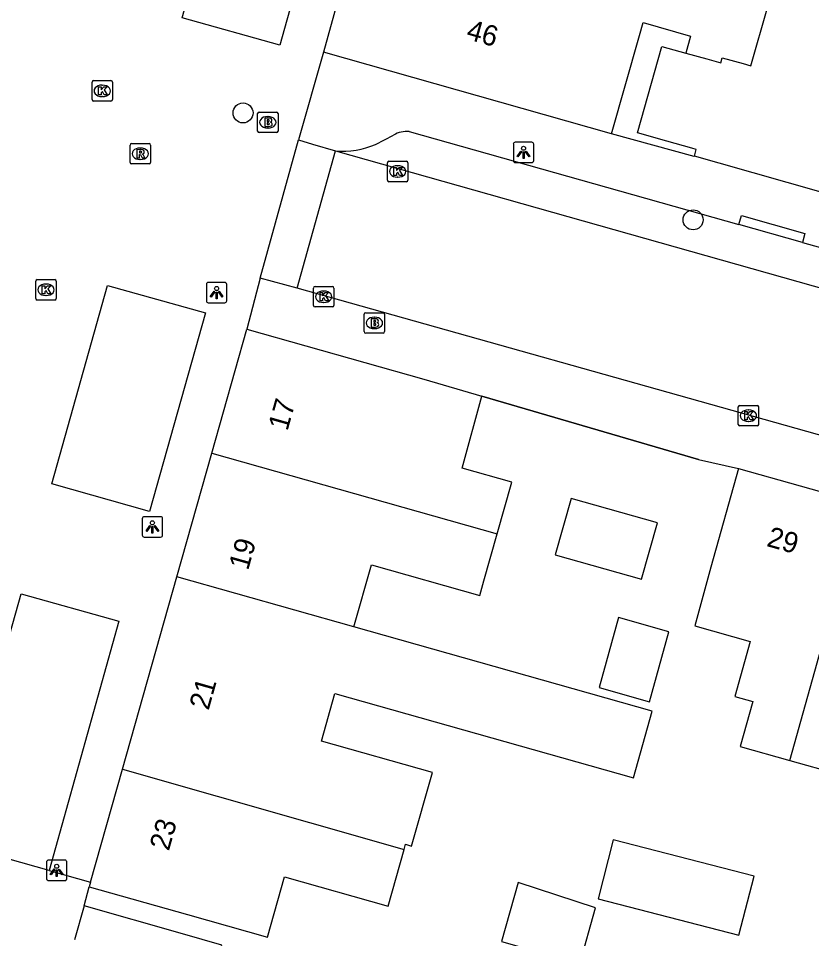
# Model space of a CAD drawing. Extents: x 158087 to 159494, y 382905 to 383981.
# Drawn here: x 158698.4 to 158737.21, y 383214.47 to 383259.48 of the extents above; entities that cross this region are included whole.
import ezdxf

# ---------------------------------------------------------------- set-up
doc = ezdxf.new("R2010")
doc.units = 0
for name, color, linetype in [('IMGEO_Boom', 7, 'Continuous'), ('IMGEO_Brandkraan', 7, 'Continuous'), ('IMGEO_Kolk', 7, 'Continuous'), ('IMGEO_Lichtpunt', 7, 'Continuous'), ('IMGEO_Muur', 7, 'Continuous'), ('IMGEO_Pand', 7, 'Continuous'), ('IMGEO_Pand_nummerreeks', 7, 'Continuous'), ('IMGEO_Rijbaan_lokaal_open', 7, 'Continuous'), ('IMGEO_Rioolput', 7, 'Continuous'), ('IMGEO_Voetpad_open', 7, 'Continuous')]:
    doc.layers.add(name, color=color, linetype=linetype)

msp = doc.modelspace()

# ---------------------------------------------------------------- linework, layer by layer
at = {"layer": 'IMGEO_Boom'}
for centre in [(158709.392, 383254.856), (158731.412, 383249.626)]:
    msp.add_circle(centre, 0.489, dxfattribs=at)
at = {"layer": 'IMGEO_Brandkraan'}
for p, q in [((158710.106, 383253.972), (158710.106, 383254.824)), ((158710.181, 383254.898), (158711.033, 383254.898)), ((158711.107, 383254.824), (158711.107, 383253.972)), ((158710.594, 383254.678), (158710.619, 383254.678)), ((158711.033, 383253.898), (158710.181, 383253.898)), ((158710.617, 383254.118), (158710.592, 383254.118)), ((158715.32, 383244.16), (158715.32, 383245.012)), ((158715.395, 383245.086), (158716.247, 383245.086)), ((158715.808, 383244.866), (158715.833, 383244.866)), ((158716.321, 383245.012), (158716.321, 383244.16)), ((158716.247, 383244.086), (158715.395, 383244.086)), ((158715.831, 383244.306), (158715.806, 383244.306))]:
    msp.add_line(p, q, dxfattribs=at)
for points in [[(158710.106, 383253.972), (158710.106, 383254.824)], [(158710.181, 383254.898), (158711.033, 383254.898)], [(158711.107, 383254.824), (158711.107, 383253.972)], [(158710.454, 383254.598), (158710.454, 383254.198), (158710.667, 383254.198)], [(158710.685, 383254.598), (158710.454, 383254.598)], [(158710.633, 383254.517), (158710.579, 383254.517), (158710.579, 383254.441)], [(158710.579, 383254.441), (158710.632, 383254.441)], [(158710.641, 383254.365), (158710.579, 383254.365), (158710.579, 383254.284)], [(158710.579, 383254.284), (158710.641, 383254.284)], [(158711.033, 383253.898), (158710.181, 383253.898)], [(158715.32, 383244.16), (158715.32, 383245.012)], [(158715.395, 383245.086), (158716.247, 383245.086)], [(158716.321, 383245.012), (158716.321, 383244.16)], [(158715.668, 383244.786), (158715.668, 383244.386), (158715.881, 383244.386)], [(158715.899, 383244.786), (158715.668, 383244.786)], [(158715.847, 383244.705), (158715.793, 383244.705), (158715.793, 383244.629)], [(158715.793, 383244.629), (158715.846, 383244.629)], [(158715.855, 383244.553), (158715.793, 383244.553), (158715.793, 383244.472)], [(158715.793, 383244.472), (158715.855, 383244.472)], [(158716.247, 383244.086), (158715.395, 383244.086)]]:
    msp.add_lwpolyline(points, dxfattribs=at)
for centre, radius, start, end in [((158710.183, 383254.822), 0.0765, 91.552, 178.448), ((158710.183, 383254.822), 0.0765, 91.552, 178.448), ((158711.031, 383254.822), 0.0765, 1.552, 88.448), ((158711.031, 383254.822), 0.0765, 1.552, 88.448), ((158710.634, 383254.479), 0.0379, 267.8285, 90.9355), ((158710.642, 383254.324), 0.0404, 269.8759, 90.5077), ((158710.689, 383254.453), 0.145, 59.4692, 91.5367), ((158710.714, 383254.5), 0.0922, 285.5137, 58.1501), ((158710.719, 383254.308), 0.105, 301.3115, 78.989), ((158710.183, 383253.974), 0.0765, 181.552, 268.448), ((158710.183, 383253.974), 0.0765, 181.552, 268.448), ((158710.673, 383254.449), 0.251, 268.6676, 293.5347), ((158711.031, 383253.974), 0.0765, 271.552, 358.448), ((158711.031, 383253.974), 0.0765, 271.552, 358.448), ((158715.397, 383245.01), 0.0765, 91.552, 178.448), ((158715.397, 383245.01), 0.0765, 91.552, 178.448), ((158716.245, 383245.01), 0.0765, 1.552, 88.448), ((158716.245, 383245.01), 0.0765, 1.552, 88.448), ((158715.848, 383244.667), 0.0379, 267.8285, 90.9355), ((158715.856, 383244.512), 0.0404, 269.8759, 90.5077), ((158715.887, 383244.637), 0.251, 268.6676, 293.5347), ((158715.903, 383244.641), 0.145, 59.4692, 91.5367), ((158715.928, 383244.688), 0.0922, 285.5137, 58.1501), ((158715.933, 383244.496), 0.105, 301.3115, 78.989), ((158715.397, 383244.162), 0.0765, 181.552, 268.448), ((158715.397, 383244.162), 0.0765, 181.552, 268.448), ((158716.245, 383244.162), 0.0765, 271.552, 358.448), ((158716.245, 383244.162), 0.0765, 271.552, 358.448)]:
    msp.add_arc(centre, radius, start, end, dxfattribs=at)
for centre, major_axis, ratio, start_param, end_param in [((158710.593, 383254.398), (-0.387, 0.002), 0.722429, 4.712389, 7.853982), ((158710.618, 383254.398), (-0.39, 0.002), 0.717154, 1.570796, 4.712389), ((158715.807, 383244.586), (-0.387, 0.002), 0.722429, 4.712389, 7.853982), ((158715.832, 383244.586), (-0.39, 0.002), 0.717154, 1.570796, 4.712389)]:
    msp.add_ellipse(centre, major_axis=major_axis, ratio=ratio, start_param=start_param, end_param=end_param, dxfattribs=at)
at = {"layer": 'IMGEO_Kolk'}
for p, q in [((158702.004, 383255.51), (158702.004, 383256.362)), ((158702.079, 383256.436), (158702.931, 383256.436)), ((158702.492, 383256.216), (158702.517, 383256.216)), ((158703.005, 383256.362), (158703.005, 383255.51)), ((158702.515, 383255.656), (158702.49, 383255.656)), ((158702.931, 383255.436), (158702.079, 383255.436)), ((158716.531, 383252.494), (158717.383, 383252.494)), ((158716.456, 383251.568), (158716.456, 383252.42)), ((158716.944, 383252.274), (158716.969, 383252.274)), ((158717.457, 383252.42), (158717.457, 383251.568)), ((158716.967, 383251.714), (158716.942, 383251.714)), ((158717.383, 383251.494), (158716.531, 383251.494)), ((158699.253, 383245.78), (158699.253, 383246.632)), ((158699.328, 383246.706), (158700.18, 383246.706)), ((158700.254, 383246.632), (158700.254, 383245.78)), ((158699.741, 383246.486), (158699.766, 383246.486)), ((158712.84, 383245.44), (158712.84, 383246.292)), ((158712.915, 383246.366), (158713.767, 383246.366)), ((158713.841, 383246.292), (158713.841, 383245.44)), ((158699.764, 383245.926), (158699.739, 383245.926)), ((158713.328, 383246.146), (158713.353, 383246.146)), ((158700.18, 383245.706), (158699.328, 383245.706)), ((158713.767, 383245.366), (158712.915, 383245.366)), ((158713.351, 383245.586), (158713.326, 383245.586)), ((158733.619, 383239.622), (158733.619, 383240.474)), ((158733.694, 383240.548), (158734.546, 383240.548)), ((158734.107, 383240.328), (158734.132, 383240.328)), ((158734.62, 383240.474), (158734.62, 383239.622)), ((158734.546, 383239.548), (158733.694, 383239.548)), ((158734.13, 383239.768), (158734.105, 383239.768))]:
    msp.add_line(p, q, dxfattribs=at)
for points in [[(158702.004, 383255.51), (158702.004, 383256.362)], [(158702.079, 383256.436), (158702.931, 383256.436)], [(158702.325, 383256.136), (158702.448, 383256.136), (158702.448, 383255.985), (158702.578, 383256.136), (158702.742, 383256.136), (158702.596, 383255.985), (158702.749, 383255.736), (158702.597, 383255.736), (158702.512, 383255.9), (158702.448, 383255.833), (158702.448, 383255.736), (158702.325, 383255.736), (158702.325, 383256.136)], [(158703.005, 383256.362), (158703.005, 383255.51)], [(158702.931, 383255.436), (158702.079, 383255.436)], [(158716.531, 383252.494), (158717.383, 383252.494)], [(158716.456, 383251.568), (158716.456, 383252.42)], [(158716.777, 383252.194), (158716.9, 383252.194), (158716.9, 383252.043), (158717.03, 383252.194), (158717.194, 383252.194), (158717.048, 383252.043), (158717.201, 383251.794), (158717.049, 383251.794), (158716.964, 383251.958), (158716.9, 383251.891), (158716.9, 383251.794), (158716.777, 383251.794), (158716.777, 383252.194)], [(158717.457, 383252.42), (158717.457, 383251.568)], [(158717.383, 383251.494), (158716.531, 383251.494)], [(158699.253, 383245.78), (158699.253, 383246.632)], [(158699.328, 383246.706), (158700.18, 383246.706)], [(158700.254, 383246.632), (158700.254, 383245.78)], [(158699.574, 383246.406), (158699.697, 383246.406), (158699.697, 383246.255), (158699.827, 383246.406), (158699.991, 383246.406), (158699.845, 383246.255), (158699.998, 383246.006), (158699.846, 383246.006), (158699.761, 383246.17), (158699.697, 383246.103), (158699.697, 383246.006), (158699.574, 383246.006), (158699.574, 383246.406)], [(158712.84, 383245.44), (158712.84, 383246.292)], [(158712.915, 383246.366), (158713.767, 383246.366)], [(158713.841, 383246.292), (158713.841, 383245.44)], [(158713.161, 383246.066), (158713.284, 383246.066), (158713.284, 383245.915), (158713.414, 383246.066), (158713.578, 383246.066), (158713.432, 383245.915), (158713.585, 383245.666), (158713.433, 383245.666), (158713.348, 383245.83), (158713.284, 383245.763), (158713.284, 383245.666), (158713.161, 383245.666), (158713.161, 383246.066)], [(158700.18, 383245.706), (158699.328, 383245.706)], [(158713.767, 383245.366), (158712.915, 383245.366)], [(158733.619, 383239.622), (158733.619, 383240.474)], [(158733.694, 383240.548), (158734.546, 383240.548)], [(158734.62, 383240.474), (158734.62, 383239.622)], [(158733.94, 383240.248), (158734.063, 383240.248), (158734.063, 383240.097), (158734.193, 383240.248), (158734.357, 383240.248), (158734.211, 383240.097), (158734.364, 383239.848), (158734.212, 383239.848), (158734.127, 383240.012), (158734.063, 383239.945), (158734.063, 383239.848), (158733.94, 383239.848), (158733.94, 383240.248)], [(158734.546, 383239.548), (158733.694, 383239.548)]]:
    msp.add_lwpolyline(points, dxfattribs=at)
for centre, start, end in [((158702.081, 383256.36), 91.552, 178.448), ((158702.081, 383256.36), 91.552, 178.448), ((158702.929, 383256.36), 1.552, 88.448), ((158702.929, 383256.36), 1.552, 88.448), ((158702.081, 383255.512), 181.552, 268.448), ((158702.081, 383255.512), 181.552, 268.448), ((158702.929, 383255.512), 271.552, 358.448), ((158702.929, 383255.512), 271.552, 358.448), ((158716.533, 383252.418), 91.552, 178.448), ((158716.533, 383252.418), 91.552, 178.448), ((158717.381, 383252.418), 1.552, 88.448), ((158717.381, 383252.418), 1.552, 88.448), ((158716.533, 383251.57), 181.552, 268.448), ((158716.533, 383251.57), 181.552, 268.448), ((158717.381, 383251.57), 271.552, 358.448), ((158717.381, 383251.57), 271.552, 358.448), ((158699.33, 383246.63), 91.552, 178.448), ((158699.33, 383246.63), 91.552, 178.448), ((158700.178, 383246.63), 1.552, 88.448), ((158700.178, 383246.63), 1.552, 88.448), ((158712.917, 383246.29), 91.552, 178.448), ((158712.917, 383246.29), 91.552, 178.448), ((158713.765, 383246.29), 1.552, 88.448), ((158713.765, 383246.29), 1.552, 88.448), ((158699.33, 383245.782), 181.552, 268.448), ((158699.33, 383245.782), 181.552, 268.448), ((158700.178, 383245.782), 271.552, 358.448), ((158700.178, 383245.782), 271.552, 358.448), ((158712.917, 383245.442), 181.552, 268.448), ((158712.917, 383245.442), 181.552, 268.448), ((158713.765, 383245.442), 271.552, 358.448), ((158713.765, 383245.442), 271.552, 358.448), ((158733.696, 383240.472), 91.552, 178.448), ((158733.696, 383240.472), 91.552, 178.448), ((158734.544, 383240.472), 1.552, 88.448), ((158734.544, 383240.472), 1.552, 88.448), ((158733.696, 383239.624), 181.552, 268.448), ((158733.696, 383239.624), 181.552, 268.448), ((158734.544, 383239.624), 271.552, 358.448), ((158734.544, 383239.624), 271.552, 358.448)]:
    msp.add_arc(centre, 0.0765, start, end, dxfattribs=at)
for centre, major_axis, ratio, start_param, end_param in [((158702.491, 383255.936), (-0.387, 0.002), 0.722429, 4.712389, 7.853982), ((158702.516, 383255.936), (-0.39, 0.002), 0.717154, 1.570796, 4.712389), ((158716.943, 383251.994), (-0.387, 0.002), 0.722429, 4.712389, 7.853982), ((158716.968, 383251.994), (-0.39, 0.002), 0.717154, 1.570796, 4.712389), ((158699.74, 383246.206), (-0.387, 0.002), 0.722429, 4.712389, 7.853982), ((158699.765, 383246.206), (-0.39, 0.002), 0.717154, 1.570796, 4.712389), ((158713.327, 383245.866), (-0.387, 0.002), 0.722429, 4.712389, 7.853982), ((158713.352, 383245.866), (-0.39, 0.002), 0.717154, 1.570796, 4.712389), ((158734.106, 383240.048), (-0.387, 0.002), 0.722429, 4.712389, 7.853982), ((158734.131, 383240.048), (-0.39, 0.002), 0.717154, 1.570796, 4.712389)]:
    msp.add_ellipse(centre, major_axis=major_axis, ratio=ratio, start_param=start_param, end_param=end_param, dxfattribs=at)
at = {"layer": 'IMGEO_Lichtpunt'}
for p, q in [((158723.52, 383253.425), (158722.712, 383253.425)), ((158723.52, 383253.425), (158722.712, 383253.425)), ((158722.618, 383253.33), (158722.618, 383252.523)), ((158722.618, 383253.33), (158722.618, 383252.523)), ((158723.614, 383252.523), (158723.614, 383253.33)), ((158723.614, 383252.523), (158723.614, 383253.33)), ((158722.712, 383252.429), (158723.52, 383252.429)), ((158722.712, 383252.429), (158723.52, 383252.429)), ((158707.601, 383246.471), (158707.601, 383245.664)), ((158707.601, 383246.471), (158707.601, 383245.664)), ((158708.503, 383246.566), (158707.695, 383246.566)), ((158708.503, 383246.566), (158707.695, 383246.566)), ((158708.597, 383245.664), (158708.597, 383246.471)), ((158708.597, 383245.664), (158708.597, 383246.471)), ((158707.695, 383245.57), (158708.503, 383245.57)), ((158707.695, 383245.57), (158708.503, 383245.57)), ((158704.461, 383235.011), (158704.461, 383234.204)), ((158704.461, 383235.011), (158704.461, 383234.204)), ((158705.363, 383235.106), (158704.555, 383235.106)), ((158705.363, 383235.106), (158704.555, 383235.106)), ((158705.457, 383234.204), (158705.457, 383235.011)), ((158705.457, 383234.204), (158705.457, 383235.011)), ((158704.555, 383234.11), (158705.363, 383234.11)), ((158704.555, 383234.11), (158705.363, 383234.11)), ((158700.68, 383218.31), (158699.872, 383218.31)), ((158700.68, 383218.31), (158699.872, 383218.31)), ((158699.778, 383218.215), (158699.778, 383217.408)), ((158699.778, 383218.215), (158699.778, 383217.408)), ((158700.774, 383217.408), (158700.774, 383218.215)), ((158700.774, 383217.408), (158700.774, 383218.215)), ((158699.872, 383217.314), (158700.68, 383217.314)), ((158699.872, 383217.314), (158700.68, 383217.314))]:
    msp.add_line(p, q, dxfattribs=at)
for points in [[(158722.992, 383252.994), (158723.031, 383252.966), (158722.843, 383252.704), (158722.805, 383252.731), (158722.992, 383252.994)], [(158723.094, 383252.946), (158723.141, 383252.946), (158723.141, 383252.624), (158723.094, 383252.624), (158723.094, 383252.946)], [(158723.204, 383252.966), (158723.242, 383252.993), (158723.429, 383252.731), (158723.39, 383252.703), (158723.204, 383252.966)], [(158707.975, 383246.135), (158708.014, 383246.107), (158707.826, 383245.845), (158707.788, 383245.872), (158707.975, 383246.135)], [(158708.077, 383246.087), (158708.124, 383246.087), (158708.124, 383245.765), (158708.077, 383245.765), (158708.077, 383246.087)], [(158708.187, 383246.107), (158708.225, 383246.134), (158708.412, 383245.872), (158708.373, 383245.844), (158708.187, 383246.107)], [(158704.835, 383234.675), (158704.874, 383234.647), (158704.686, 383234.385), (158704.648, 383234.412), (158704.835, 383234.675)], [(158704.937, 383234.627), (158704.984, 383234.627), (158704.984, 383234.305), (158704.937, 383234.305), (158704.937, 383234.627)], [(158705.047, 383234.647), (158705.085, 383234.674), (158705.272, 383234.412), (158705.233, 383234.384), (158705.047, 383234.647)], [(158700.152, 383217.879), (158700.191, 383217.851), (158700.003, 383217.589), (158699.965, 383217.616), (158700.152, 383217.879)], [(158700.254, 383217.831), (158700.301, 383217.831), (158700.301, 383217.509), (158700.254, 383217.509), (158700.254, 383217.831)], [(158700.364, 383217.851), (158700.402, 383217.878), (158700.589, 383217.616), (158700.55, 383217.588), (158700.364, 383217.851)]]:
    msp.add_lwpolyline(points, dxfattribs=at)
for centre in [(158723.117, 383253.128), (158708.1, 383246.269), (158704.96, 383234.809), (158700.277, 383218.013)]:
    msp.add_circle(centre, 0.0994, dxfattribs=at)
for centre, start, end in [((158722.712, 383253.33), 90, 180), ((158722.712, 383253.33), 90, 180), ((158723.52, 383253.33), 0, 90), ((158723.52, 383253.33), 0, 90), ((158722.712, 383252.523), 180, 270), ((158722.712, 383252.523), 180, 270), ((158723.52, 383252.523), 270, 0), ((158723.52, 383252.523), 270, 360), ((158707.695, 383246.471), 90, 180), ((158707.695, 383246.471), 90, 180), ((158708.503, 383246.471), 0, 90), ((158708.503, 383246.471), 0, 90), ((158707.695, 383245.664), 180, 270), ((158707.695, 383245.664), 180, 270), ((158708.503, 383245.664), 270, 0), ((158708.503, 383245.664), 270, 360), ((158704.555, 383235.011), 90, 180), ((158704.555, 383235.011), 90, 180), ((158705.363, 383235.011), 0, 90), ((158705.363, 383235.011), 0, 90), ((158704.555, 383234.204), 180, 270), ((158704.555, 383234.204), 180, 270), ((158705.363, 383234.204), 270, 0), ((158705.363, 383234.204), 270, 360), ((158699.872, 383218.215), 90, 180), ((158699.872, 383218.215), 90, 180), ((158700.68, 383218.215), 0, 90), ((158700.68, 383218.215), 0, 90), ((158699.872, 383217.408), 180, 270), ((158699.872, 383217.408), 180, 270), ((158700.68, 383217.408), 270, 0), ((158700.68, 383217.408), 270, 360)]:
    msp.add_arc(centre, 0.0946, start, end, dxfattribs=at)
at = {"layer": 'IMGEO_Muur'}
msp.add_lwpolyline([(158731.68, 383237.914), (158721.084, 383240.999)], dxfattribs=at)
at = {"layer": 'IMGEO_Pand'}
for points in [[(158715.488, 383265.62), (158713.33, 383257.83)], [(158731.056, 383257.778), (158732.08, 383257.499), (158732.767, 383257.312), (158732.836, 383257.558), (158733.859, 383257.268), (158734.241, 383257.16), (158735.066, 383260.069), (158735.12, 383260.259)], [(158727.422, 383253.835), (158728.786, 383258.646), (158728.963, 383259.271), (158731.292, 383258.611), (158731.056, 383257.778)], [(158731.473, 383252.737), (158731.567, 383253.068), (158731.35, 383253.13), (158730.129, 383253.476), (158728.69, 383253.884), (158729.885, 383258.097), (158731.056, 383257.778)], [(158727.422, 383253.835), (158713.33, 383257.83)], [(158742.709, 383249.553), (158741.124, 383250), (158732.694, 383252.391), (158731.473, 383252.737)], [(158707.86, 383238.22), (158709.571, 383244.276)], [(158709.571, 383244.276), (158718.233, 383241.829), (158721.084, 383240.999)], [(158721.825, 383234.274), (158722.536, 383236.791), (158720.107, 383237.477), (158721.084, 383240.999)], [(158706.149, 383232.165), (158707.86, 383238.22)], [(158707.86, 383238.22), (158721.825, 383234.274)], [(158733.628, 383237.46), (158732.283, 383232.645), (158731.496, 383229.764), (158734.203, 383229.01), (158733.45, 383226.316), (158734.335, 383226.069), (158733.719, 383223.865), (158736.147, 383223.187)], [(158733.628, 383237.46), (158739.662, 383235.775)], [(158728.883, 383232.054), (158729.663, 383234.815), (158725.451, 383236.004), (158724.671, 383233.244), (158728.883, 383232.054)], [(158736.147, 383223.187), (158739.662, 383235.775)], [(158714.813, 383229.717), (158715.671, 383232.756), (158720.973, 383231.258), (158721.177, 383231.98), (158721.825, 383234.274)], [(158736.147, 383223.187), (158738.48, 383222.535), (158739.219, 383225.18), (158739.846, 383227.426), (158743.547, 383226.392), (158744.352, 383229.274), (158745.697, 383234.089)], [(158703.494, 383222.766), (158706.149, 383232.165)], [(158714.813, 383229.717), (158706.149, 383232.165)], [(158730.231, 383229.485), (158727.762, 383230.172), (158726.81, 383226.749), (158729.279, 383226.062), (158730.231, 383229.485)], [(158717.27, 383218.831), (158717.342, 383219.085), (158717.641, 383219.001), (158718.658, 383222.6), (158713.235, 383224.132), (158713.892, 383226.459), (158728.492, 383222.336), (158729.412, 383225.592), (158714.813, 383229.717)], [(158701.931, 383217.237), (158703.494, 383222.766)], [(158703.494, 383222.766), (158717.27, 383218.831)], [(158734.398, 383217.53), (158727.508, 383219.306), (158726.763, 383216.416), (158733.652, 383214.639), (158734.398, 383217.53)], [(158701.866, 383217.005), (158706.678, 383215.645), (158710.589, 383214.54), (158711.425, 383217.497), (158716.489, 383216.066), (158717.27, 383218.831)], [(158701.931, 383217.237), (158701.866, 383217.005)], [(158726.641, 383215.979), (158722.858, 383217.21), (158722.032, 383214.339), (158725.869, 383213.235), (158726.641, 383215.979)], [(158701.628, 383216.083), (158701.147, 383214.409)], [(158715.793, 383209.493), (158715.852, 383212.549), (158715.348, 383212.692), (158710.66, 383214.025), (158710.665, 383212.979), (158708.02, 383212.967), (158708.359, 383214.151), (158706.434, 383214.704), (158701.628, 383216.083)]]:
    msp.add_lwpolyline(points, dxfattribs=at)
at = {"layer": 'IMGEO_Rijbaan_lokaal_open'}
for points in [[(158712.045, 383246.282), (158713.92, 383252.998)], [(158713.92, 383252.998), (158763.779, 383238.923)], [(158761.912, 383232.269), (158712.045, 383246.282)], [(158699.902, 383217.811), (158695.095, 383219.157)], [(158699.902, 383217.811), (158701.931, 383217.237)], [(158701.628, 383216.083), (158701.866, 383217.005)]]:
    msp.add_lwpolyline(points, dxfattribs=at)
at = {"layer": 'IMGEO_Rioolput'}
for p, q in [((158703.866, 383252.434), (158703.866, 383253.286)), ((158703.941, 383253.36), (158704.793, 383253.36)), ((158704.354, 383253.14), (158704.379, 383253.14)), ((158704.867, 383253.286), (158704.867, 383252.434)), ((158704.377, 383252.58), (158704.352, 383252.58)), ((158704.793, 383252.36), (158703.941, 383252.36))]:
    msp.add_line(p, q, dxfattribs=at)
for points in [[(158703.866, 383252.434), (158703.866, 383253.286)], [(158703.941, 383253.36), (158704.793, 383253.36)], [(158704.455, 383253.058), (158704.203, 383253.06), (158704.203, 383252.66)], [(158704.381, 383252.979), (158704.327, 383252.979), (158704.327, 383252.898)], [(158704.867, 383253.286), (158704.867, 383252.434)], [(158704.203, 383252.66), (158704.327, 383252.66), (158704.327, 383252.822), (158704.338, 383252.822)], [(158704.327, 383252.898), (158704.379, 383252.898)], [(158704.385, 383252.793), (158704.456, 383252.66), (158704.596, 383252.66), (158704.531, 383252.786)], [(158704.793, 383252.36), (158703.941, 383252.36)]]:
    msp.add_lwpolyline(points, dxfattribs=at)
for centre, radius, start, end in [((158703.943, 383253.284), 0.0765, 91.552, 178.448), ((158703.943, 383253.284), 0.0765, 91.552, 178.448), ((158704.387, 383252.883), 0.0964, 77.0061, 93.1865), ((158704.401, 383252.94), 0.0378, 276.6634, 79.6772), ((158704.454, 383252.948), 0.109, 350.3612, 89.416), ((158704.452, 383252.948), 0.112, 277.5842, 350.9817), ((158704.791, 383253.284), 0.0765, 1.552, 88.448), ((158704.791, 383253.284), 0.0765, 1.552, 88.448), ((158704.337, 383252.769), 0.0533, 26.0293, 88.6989), ((158704.363, 383253.087), 0.19, 274.7715, 282.9687), ((158704.436, 383252.733), 0.108, 29.5134, 73.7905), ((158703.943, 383252.436), 0.0765, 181.552, 268.448), ((158703.943, 383252.436), 0.0765, 181.552, 268.448), ((158704.791, 383252.436), 0.0765, 271.552, 358.448), ((158704.791, 383252.436), 0.0765, 271.552, 358.448)]:
    msp.add_arc(centre, radius, start, end, dxfattribs=at)
for centre, major_axis, ratio, start_param, end_param in [((158704.353, 383252.86), (-0.387, 0.002), 0.722429, 4.712389, 7.853982), ((158704.378, 383252.86), (-0.39, 0.002), 0.717154, 1.570796, 4.712389)]:
    msp.add_ellipse(centre, major_axis=major_axis, ratio=ratio, start_param=start_param, end_param=end_param, dxfattribs=at)
at = {"layer": 'IMGEO_Voetpad_open'}
for points in [[(158709.174, 383269.365), (158713.954, 383268.023), (158711.189, 383258.167), (158706.409, 383259.508), (158709.174, 383269.365)], [(158713.33, 383257.83), (158712.115, 383253.538)], [(158717.528, 383253.943), (158733.654, 383249.4)], [(158731.473, 383252.737), (158731.469, 383252.723), (158727.422, 383253.835)], [(158710.231, 383246.769), (158712.115, 383253.538)], [(158712.115, 383253.538), (158712.795, 383253.334), (158713.92, 383252.998)], [(158715.881, 383253.32), (158716.758, 383253.775)], [(158733.654, 383249.4), (158733.773, 383249.834), (158736.878, 383248.959), (158736.759, 383248.525)], [(158736.759, 383248.525), (158733.654, 383249.4)], [(158736.759, 383248.525), (158751.096, 383244.547), (158852.366, 383215.967)], [(158710.231, 383246.769), (158709.571, 383244.276)], [(158712.045, 383246.282), (158710.231, 383246.769)], [(158707.556, 383245.071), (158704.822, 383235.368), (158700.035, 383236.717), (158702.769, 383246.419), (158707.556, 383245.071)], [(158721.084, 383240.999), (158731.68, 383237.914), (158733.628, 383237.46)], [(158695.095, 383219.157), (158698.531, 383231.338), (158703.312, 383230.003), (158699.902, 383217.811)]]:
    msp.add_lwpolyline(points, dxfattribs=at)
for centre, radius, start, end in [((158717.398, 383252.692), 1.258, 84.0534, 120.5626), ((158714.268, 383257.01), 4.027, 265.0408, 293.6089)]:
    msp.add_arc(centre, radius, start, end, dxfattribs=at)

# ---------------------------------------------------------------- texts
at = {"layer": 'IMGEO_Pand_nummerreeks'}
for s, rotation, p in [('46', 344.1749, (158720.268, 383258.482)), ('17', 74.2232, (158711.565, 383239.268)), ('29', 344.3926, (158734.967, 383233.681)), ('19', 74.2232, (158709.638, 383232.45)), ('21', 74.2262, (158707.705, 383225.607)), ('23', 74.2232, (158705.761, 383218.727))]:
    msp.add_text(s, height=1, rotation=rotation, dxfattribs=at).set_placement(p)

doc.saveas('drawing.dxf')
